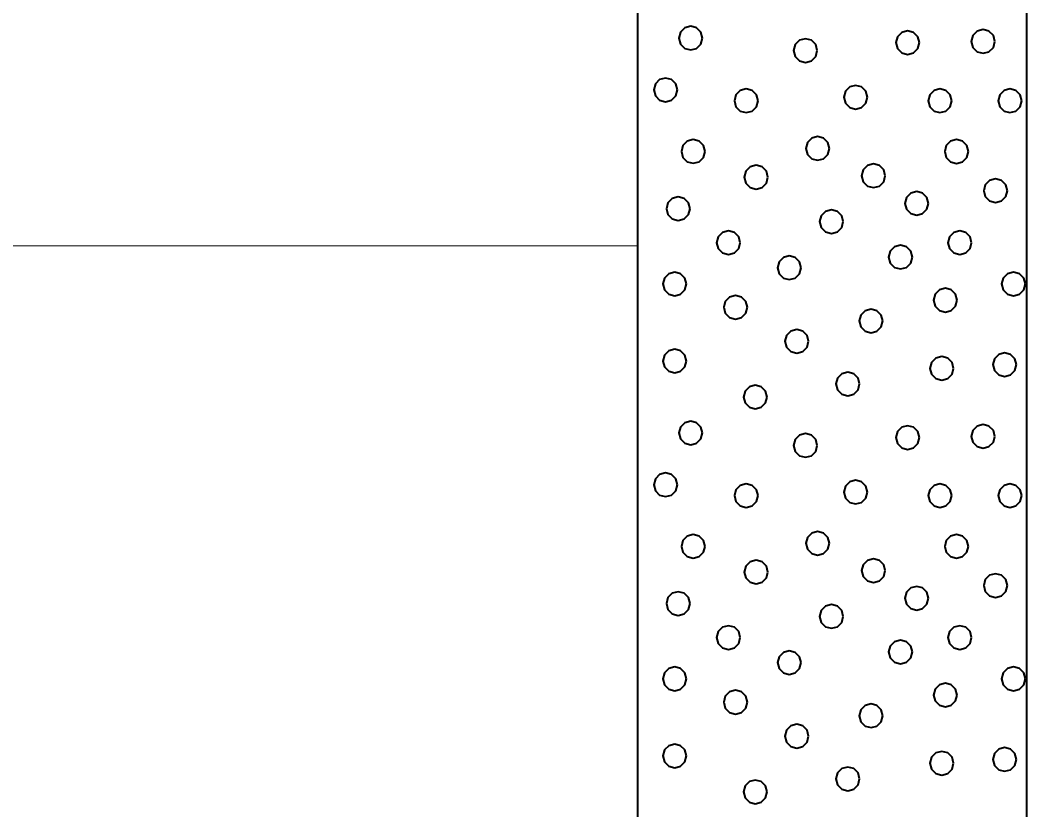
# Model space of a CAD drawing. Extents: x -582 to 653, y -817 to -3.
# Drawn here: x 580.7 to 587.17, y -199.1 to -194.02 of the extents above; entities that cross this region are included whole.
import ezdxf

# ---------------------------------------------------------------- set-up
doc = ezdxf.new("R2010")
doc.units = 0
doc.header["$LTSCALE"] = 0.4
doc.layers.add('27', color=7, linetype='Continuous', lineweight=40)
doc.layers.add('7', color=7, linetype='Continuous', lineweight=13)

msp = doc.modelspace()

# ---------------------------------------------------------------- linework, layer by layer
at = {"layer": '27'}
for points in [[(584.6737, -189.5729), (587.1737, -189.5729), (587.1737, -216.0729), (584.6737, -216.0729)], [(585.0895, -194.1363), (585.0793, -194.0982), (585.0514, -194.0703), (585.0133, -194.0601), (584.9752, -194.0703), (584.9473, -194.0982), (584.9371, -194.1363), (584.9473, -194.1744), (584.9752, -194.2023), (585.0133, -194.2125), (585.0514, -194.2023), (585.0793, -194.1744)], [(586.4854, -194.1655), (586.4751, -194.1274), (586.4473, -194.0995), (586.4092, -194.0893), (586.3711, -194.0995), (586.3432, -194.1274), (586.333, -194.1655), (586.3432, -194.2036), (586.3711, -194.2315), (586.4092, -194.2417), (586.4473, -194.2315), (586.4751, -194.2036)], [(586.971, -194.1579), (586.9608, -194.1198), (586.9329, -194.0919), (586.8948, -194.0817), (586.8567, -194.0919), (586.8288, -194.1198), (586.8186, -194.1579), (586.8288, -194.196), (586.8567, -194.2239), (586.8948, -194.2341), (586.9329, -194.2239), (586.9608, -194.196)], [(585.8281, -194.2164), (585.8179, -194.1783), (585.79, -194.1504), (585.7519, -194.1402), (585.7138, -194.1504), (585.6859, -194.1783), (585.6757, -194.2164), (585.6859, -194.2545), (585.7138, -194.2824), (585.7519, -194.2926), (585.79, -194.2824), (585.8179, -194.2545)], [(584.928, -194.4694), (584.9178, -194.4313), (584.8899, -194.4034), (584.8518, -194.3932), (584.8137, -194.4034), (584.7859, -194.4313), (584.7756, -194.4694), (584.7859, -194.5075), (584.8137, -194.5354), (584.8518, -194.5456), (584.8899, -194.5354), (584.9178, -194.5075)], [(585.4467, -194.5393), (585.4365, -194.5012), (585.4086, -194.4733), (585.3705, -194.4631), (585.3324, -194.4733), (585.3045, -194.5012), (585.2943, -194.5393), (585.3045, -194.5774), (585.3324, -194.6053), (585.3705, -194.6155), (585.4086, -194.6053), (585.4365, -194.5774)], [(586.151, -194.5164), (586.1408, -194.4783), (586.1129, -194.4504), (586.0748, -194.4402), (586.0367, -194.4504), (586.0088, -194.4783), (585.9986, -194.5164), (586.0088, -194.5545), (586.0367, -194.5824), (586.0748, -194.5926), (586.1129, -194.5824), (586.1408, -194.5545)], [(586.6938, -194.5393), (586.6836, -194.5012), (586.6557, -194.4733), (586.6176, -194.4631), (586.5795, -194.4733), (586.5517, -194.5012), (586.5414, -194.5393), (586.5517, -194.5774), (586.5795, -194.6053), (586.6176, -194.6155), (586.6557, -194.6053), (586.6836, -194.5774)], [(587.1439, -194.5393), (587.1337, -194.5012), (587.1058, -194.4733), (587.0677, -194.4631), (587.0296, -194.4733), (587.0017, -194.5012), (586.9915, -194.5393), (587.0017, -194.5774), (587.0296, -194.6053), (587.0677, -194.6155), (587.1058, -194.6053), (587.1337, -194.5774)], [(585.1056, -194.8655), (585.0954, -194.8274), (585.0675, -194.7996), (585.0294, -194.7893), (584.9913, -194.7996), (584.9634, -194.8274), (584.9532, -194.8655), (584.9634, -194.9036), (584.9913, -194.9315), (585.0294, -194.9417), (585.0675, -194.9315), (585.0954, -194.9036)], [(585.9066, -194.846), (585.8964, -194.8079), (585.8685, -194.78), (585.8304, -194.7698), (585.7923, -194.78), (585.7644, -194.8079), (585.7542, -194.846), (585.7644, -194.8841), (585.7923, -194.9119), (585.8304, -194.9222), (585.8685, -194.9119), (585.8964, -194.8841)], [(586.8002, -194.8656), (586.79, -194.8275), (586.7621, -194.7996), (586.724, -194.7894), (586.6859, -194.7996), (586.658, -194.8275), (586.6478, -194.8656), (586.658, -194.9037), (586.6859, -194.9316), (586.724, -194.9418), (586.7621, -194.9316), (586.79, -194.9037)], [(585.5105, -195.0308), (585.5003, -194.9927), (585.4724, -194.9648), (585.4343, -194.9546), (585.3962, -194.9648), (585.3683, -194.9927), (585.3581, -195.0308), (585.3683, -195.0689), (585.3962, -195.0968), (585.4343, -195.107), (585.4724, -195.0968), (585.5003, -195.0689)], [(586.2656, -195.0218), (586.2554, -194.9837), (586.2275, -194.9558), (586.1894, -194.9456), (586.1513, -194.9558), (586.1234, -194.9837), (586.1132, -195.0218), (586.1234, -195.0599), (586.1513, -195.0878), (586.1894, -195.098), (586.2275, -195.0878), (586.2554, -195.0599)], [(587.0511, -195.1177), (587.0409, -195.0796), (587.013, -195.0517), (586.9749, -195.0415), (586.9368, -195.0517), (586.9089, -195.0796), (586.8987, -195.1177), (586.9089, -195.1558), (586.9368, -195.1837), (586.9749, -195.1939), (587.013, -195.1837), (587.0409, -195.1558)], [(586.5438, -195.1991), (586.5336, -195.161), (586.5057, -195.1331), (586.4676, -195.1229), (586.4295, -195.1331), (586.4016, -195.161), (586.3914, -195.1991), (586.4016, -195.2372), (586.4295, -195.2651), (586.4676, -195.2753), (586.5057, -195.2651), (586.5336, -195.2372)], [(585.0094, -195.2334), (584.9992, -195.1953), (584.9713, -195.1674), (584.9332, -195.1572), (584.8951, -195.1674), (584.8672, -195.1953), (584.857, -195.2334), (584.8672, -195.2715), (584.8951, -195.2994), (584.9332, -195.3096), (584.9713, -195.2994), (584.9992, -195.2715)], [(585.9955, -195.3166), (585.9853, -195.2785), (585.9574, -195.2506), (585.9193, -195.2404), (585.8812, -195.2506), (585.8533, -195.2785), (585.8431, -195.3166), (585.8533, -195.3547), (585.8812, -195.3826), (585.9193, -195.3928), (585.9574, -195.3826), (585.9853, -195.3547)], [(585.3323, -195.4521), (585.3221, -195.414), (585.2942, -195.3861), (585.2561, -195.3759), (585.218, -195.3861), (585.1901, -195.414), (585.1799, -195.4521), (585.1901, -195.4902), (585.218, -195.518), (585.2561, -195.5283), (585.2942, -195.518), (585.3221, -195.4902)], [(586.821, -195.4521), (586.8108, -195.414), (586.7829, -195.3861), (586.7448, -195.3759), (586.7067, -195.3861), (586.6788, -195.414), (586.6686, -195.4521), (586.6788, -195.4902), (586.7067, -195.518), (586.7448, -195.5283), (586.7829, -195.518), (586.8108, -195.4902)], [(586.4396, -195.5449), (586.4294, -195.5068), (586.4015, -195.4789), (586.3634, -195.4687), (586.3253, -195.4789), (586.2974, -195.5068), (586.2872, -195.5449), (586.2974, -195.583), (586.3253, -195.6108), (586.3634, -195.6211), (586.4015, -195.6108), (586.4294, -195.583)], [(585.7239, -195.6135), (585.7137, -195.5754), (585.6858, -195.5475), (585.6477, -195.5373), (585.6096, -195.5475), (585.5817, -195.5754), (585.5715, -195.6135), (585.5817, -195.6516), (585.6096, -195.6795), (585.6477, -195.6897), (585.6858, -195.6795), (585.7137, -195.6516)], [(584.9865, -195.7177), (584.9763, -195.6796), (584.9484, -195.6518), (584.9103, -195.6415), (584.8722, -195.6518), (584.8443, -195.6796), (584.8341, -195.7177), (584.8443, -195.7558), (584.8722, -195.7837), (584.9103, -195.7939), (584.9484, -195.7837), (584.9763, -195.7558)], [(587.1668, -195.7177), (587.1565, -195.6796), (587.1287, -195.6518), (587.0906, -195.6415), (587.0525, -195.6518), (587.0246, -195.6796), (587.0144, -195.7177), (587.0246, -195.7558), (587.0525, -195.7837), (587.0906, -195.7939), (587.1287, -195.7837), (587.1565, -195.7558)], [(586.7282, -195.822), (586.718, -195.7839), (586.6901, -195.756), (586.652, -195.7458), (586.6139, -195.756), (586.586, -195.7839), (586.5758, -195.822), (586.586, -195.8601), (586.6139, -195.888), (586.652, -195.8982), (586.6901, -195.888), (586.718, -195.8601)], [(585.3781, -195.8678), (585.3679, -195.8297), (585.34, -195.8018), (585.3019, -195.7916), (585.2638, -195.8018), (585.2359, -195.8297), (585.2257, -195.8678), (585.2359, -195.9059), (585.2638, -195.9337), (585.3019, -195.944), (585.34, -195.9337), (585.3679, -195.9059)], [(586.2502, -195.9555), (586.24, -195.9174), (586.2121, -195.8895), (586.174, -195.8793), (586.1359, -195.8895), (586.108, -195.9174), (586.0978, -195.9555), (586.108, -195.9936), (586.1359, -196.0215), (586.174, -196.0317), (586.2121, -196.0215), (586.24, -195.9936)], [(585.7722, -196.0864), (585.762, -196.0483), (585.7341, -196.0204), (585.696, -196.0102), (585.6579, -196.0204), (585.63, -196.0483), (585.6198, -196.0864), (585.63, -196.1245), (585.6579, -196.1524), (585.696, -196.1626), (585.7341, -196.1524), (585.762, -196.1245)], [(584.9865, -196.2135), (584.9763, -196.1754), (584.9484, -196.1476), (584.9103, -196.1373), (584.8722, -196.1476), (584.8443, -196.1754), (584.8341, -196.2135), (584.8443, -196.2516), (584.8722, -196.2795), (584.9103, -196.2897), (584.9484, -196.2795), (584.9763, -196.2516)], [(587.1095, -196.2364), (587.0993, -196.1983), (587.0714, -196.1704), (587.0333, -196.1602), (586.9952, -196.1704), (586.9674, -196.1983), (586.9571, -196.2364), (586.9674, -196.2745), (586.9952, -196.3024), (587.0333, -196.3126), (587.0714, -196.3024), (587.0993, -196.2745)], [(586.7053, -196.2606), (586.6951, -196.2225), (586.6672, -196.1946), (586.6291, -196.1844), (586.591, -196.1946), (586.5631, -196.2225), (586.5529, -196.2606), (586.5631, -196.2987), (586.591, -196.3266), (586.6291, -196.3368), (586.6672, -196.3266), (586.6951, -196.2987)], [(586.1002, -196.361), (586.09, -196.3229), (586.0621, -196.295), (586.024, -196.2848), (585.9859, -196.295), (585.958, -196.3229), (585.9478, -196.361), (585.958, -196.3991), (585.9859, -196.427), (586.024, -196.4372), (586.0621, -196.427), (586.09, -196.3991)], [(585.5052, -196.4449), (585.495, -196.4068), (585.4671, -196.3789), (585.429, -196.3687), (585.3909, -196.3789), (585.363, -196.4068), (585.3528, -196.4449), (585.363, -196.483), (585.3909, -196.5109), (585.429, -196.5211), (585.4671, -196.5109), (585.495, -196.483)], [(585.0895, -196.6763), (585.0793, -196.6382), (585.0514, -196.6103), (585.0133, -196.6001), (584.9752, -196.6103), (584.9473, -196.6382), (584.9371, -196.6763), (584.9473, -196.7144), (584.9752, -196.7423), (585.0133, -196.7525), (585.0514, -196.7423), (585.0793, -196.7144)], [(586.4854, -196.7055), (586.4751, -196.6674), (586.4473, -196.6395), (586.4092, -196.6293), (586.3711, -196.6395), (586.3432, -196.6674), (586.333, -196.7055), (586.3432, -196.7436), (586.3711, -196.7715), (586.4092, -196.7817), (586.4473, -196.7715), (586.4751, -196.7436)], [(586.971, -196.6979), (586.9608, -196.6598), (586.9329, -196.6319), (586.8948, -196.6217), (586.8567, -196.6319), (586.8288, -196.6598), (586.8186, -196.6979), (586.8288, -196.736), (586.8567, -196.7639), (586.8948, -196.7741), (586.9329, -196.7639), (586.9608, -196.736)], [(585.8281, -196.7564), (585.8179, -196.7183), (585.79, -196.6904), (585.7519, -196.6802), (585.7138, -196.6904), (585.6859, -196.7183), (585.6757, -196.7564), (585.6859, -196.7945), (585.7138, -196.8224), (585.7519, -196.8326), (585.79, -196.8224), (585.8179, -196.7945)], [(584.928, -197.0094), (584.9178, -196.9713), (584.8899, -196.9434), (584.8518, -196.9332), (584.8137, -196.9434), (584.7859, -196.9713), (584.7756, -197.0094), (584.7859, -197.0475), (584.8137, -197.0754), (584.8518, -197.0856), (584.8899, -197.0754), (584.9178, -197.0475)], [(585.4467, -197.0793), (585.4365, -197.0412), (585.4086, -197.0133), (585.3705, -197.0031), (585.3324, -197.0133), (585.3045, -197.0412), (585.2943, -197.0793), (585.3045, -197.1174), (585.3324, -197.1453), (585.3705, -197.1555), (585.4086, -197.1453), (585.4365, -197.1174)], [(586.151, -197.0564), (586.1408, -197.0183), (586.1129, -196.9904), (586.0748, -196.9802), (586.0367, -196.9904), (586.0088, -197.0183), (585.9986, -197.0564), (586.0088, -197.0945), (586.0367, -197.1224), (586.0748, -197.1326), (586.1129, -197.1224), (586.1408, -197.0945)], [(586.6938, -197.0793), (586.6836, -197.0412), (586.6557, -197.0133), (586.6176, -197.0031), (586.5795, -197.0133), (586.5517, -197.0412), (586.5414, -197.0793), (586.5517, -197.1174), (586.5795, -197.1453), (586.6176, -197.1555), (586.6557, -197.1453), (586.6836, -197.1174)], [(587.1439, -197.0793), (587.1337, -197.0412), (587.1058, -197.0133), (587.0677, -197.0031), (587.0296, -197.0133), (587.0017, -197.0412), (586.9915, -197.0793), (587.0017, -197.1174), (587.0296, -197.1453), (587.0677, -197.1555), (587.1058, -197.1453), (587.1337, -197.1174)], [(585.9066, -197.386), (585.8964, -197.3479), (585.8685, -197.32), (585.8304, -197.3098), (585.7923, -197.32), (585.7644, -197.3479), (585.7542, -197.386), (585.7644, -197.4241), (585.7923, -197.4519), (585.8304, -197.4622), (585.8685, -197.4519), (585.8964, -197.4241)], [(585.1056, -197.4055), (585.0954, -197.3674), (585.0675, -197.3396), (585.0294, -197.3293), (584.9913, -197.3396), (584.9634, -197.3674), (584.9532, -197.4055), (584.9634, -197.4436), (584.9913, -197.4715), (585.0294, -197.4817), (585.0675, -197.4715), (585.0954, -197.4436)], [(586.8002, -197.4056), (586.79, -197.3675), (586.7621, -197.3396), (586.724, -197.3294), (586.6859, -197.3396), (586.658, -197.3675), (586.6478, -197.4056), (586.658, -197.4437), (586.6859, -197.4716), (586.724, -197.4818), (586.7621, -197.4716), (586.79, -197.4437)], [(585.5105, -197.5708), (585.5003, -197.5327), (585.4724, -197.5048), (585.4343, -197.4946), (585.3962, -197.5048), (585.3683, -197.5327), (585.3581, -197.5708), (585.3683, -197.6089), (585.3962, -197.6368), (585.4343, -197.647), (585.4724, -197.6368), (585.5003, -197.6089)], [(586.2656, -197.5618), (586.2554, -197.5237), (586.2275, -197.4958), (586.1894, -197.4856), (586.1513, -197.4958), (586.1234, -197.5237), (586.1132, -197.5618), (586.1234, -197.5999), (586.1513, -197.6278), (586.1894, -197.638), (586.2275, -197.6278), (586.2554, -197.5999)], [(587.0511, -197.6577), (587.0409, -197.6196), (587.013, -197.5917), (586.9749, -197.5815), (586.9368, -197.5917), (586.9089, -197.6196), (586.8987, -197.6577), (586.9089, -197.6958), (586.9368, -197.7237), (586.9749, -197.7339), (587.013, -197.7237), (587.0409, -197.6958)], [(585.0094, -197.7734), (584.9992, -197.7353), (584.9713, -197.7074), (584.9332, -197.6972), (584.8951, -197.7074), (584.8672, -197.7353), (584.857, -197.7734), (584.8672, -197.8115), (584.8951, -197.8394), (584.9332, -197.8496), (584.9713, -197.8394), (584.9992, -197.8115)], [(586.5438, -197.7391), (586.5336, -197.701), (586.5057, -197.6731), (586.4676, -197.6629), (586.4295, -197.6731), (586.4016, -197.701), (586.3914, -197.7391), (586.4016, -197.7772), (586.4295, -197.8051), (586.4676, -197.8153), (586.5057, -197.8051), (586.5336, -197.7772)], [(585.9955, -197.8566), (585.9853, -197.8185), (585.9574, -197.7906), (585.9193, -197.7804), (585.8812, -197.7906), (585.8533, -197.8185), (585.8431, -197.8566), (585.8533, -197.8947), (585.8812, -197.9226), (585.9193, -197.9328), (585.9574, -197.9226), (585.9853, -197.8947)], [(585.3323, -197.9921), (585.3221, -197.954), (585.2942, -197.9261), (585.2561, -197.9159), (585.218, -197.9261), (585.1901, -197.954), (585.1799, -197.9921), (585.1901, -198.0302), (585.218, -198.058), (585.2561, -198.0683), (585.2942, -198.058), (585.3221, -198.0302)], [(586.821, -197.9921), (586.8108, -197.954), (586.7829, -197.9261), (586.7448, -197.9159), (586.7067, -197.9261), (586.6788, -197.954), (586.6686, -197.9921), (586.6788, -198.0302), (586.7067, -198.058), (586.7448, -198.0683), (586.7829, -198.058), (586.8108, -198.0302)], [(586.4396, -198.0849), (586.4294, -198.0468), (586.4015, -198.0189), (586.3634, -198.0087), (586.3253, -198.0189), (586.2974, -198.0468), (586.2872, -198.0849), (586.2974, -198.123), (586.3253, -198.1508), (586.3634, -198.1611), (586.4015, -198.1508), (586.4294, -198.123)], [(585.7239, -198.1535), (585.7137, -198.1154), (585.6858, -198.0875), (585.6477, -198.0773), (585.6096, -198.0875), (585.5817, -198.1154), (585.5715, -198.1535), (585.5817, -198.1916), (585.6096, -198.2195), (585.6477, -198.2297), (585.6858, -198.2195), (585.7137, -198.1916)], [(584.9865, -198.2577), (584.9763, -198.2196), (584.9484, -198.1918), (584.9103, -198.1815), (584.8722, -198.1918), (584.8443, -198.2196), (584.8341, -198.2577), (584.8443, -198.2958), (584.8722, -198.3237), (584.9103, -198.3339), (584.9484, -198.3237), (584.9763, -198.2958)], [(587.1668, -198.2577), (587.1565, -198.2196), (587.1287, -198.1918), (587.0906, -198.1815), (587.0525, -198.1918), (587.0246, -198.2196), (587.0144, -198.2577), (587.0246, -198.2958), (587.0525, -198.3237), (587.0906, -198.3339), (587.1287, -198.3237), (587.1565, -198.2958)], [(586.7282, -198.362), (586.718, -198.3239), (586.6901, -198.296), (586.652, -198.2858), (586.6139, -198.296), (586.586, -198.3239), (586.5758, -198.362), (586.586, -198.4001), (586.6139, -198.428), (586.652, -198.4382), (586.6901, -198.428), (586.718, -198.4001)], [(585.3781, -198.4078), (585.3679, -198.3697), (585.34, -198.3418), (585.3019, -198.3316), (585.2638, -198.3418), (585.2359, -198.3697), (585.2257, -198.4078), (585.2359, -198.4459), (585.2638, -198.4737), (585.3019, -198.484), (585.34, -198.4737), (585.3679, -198.4459)], [(586.2502, -198.4955), (586.24, -198.4574), (586.2121, -198.4295), (586.174, -198.4193), (586.1359, -198.4295), (586.108, -198.4574), (586.0978, -198.4955), (586.108, -198.5336), (586.1359, -198.5615), (586.174, -198.5717), (586.2121, -198.5615), (586.24, -198.5336)], [(585.7722, -198.6264), (585.762, -198.5883), (585.7341, -198.5604), (585.696, -198.5502), (585.6579, -198.5604), (585.63, -198.5883), (585.6198, -198.6264), (585.63, -198.6645), (585.6579, -198.6924), (585.696, -198.7026), (585.7341, -198.6924), (585.762, -198.6645)], [(584.9865, -198.7535), (584.9763, -198.7154), (584.9484, -198.6876), (584.9103, -198.6773), (584.8722, -198.6876), (584.8443, -198.7154), (584.8341, -198.7535), (584.8443, -198.7916), (584.8722, -198.8195), (584.9103, -198.8297), (584.9484, -198.8195), (584.9763, -198.7916)], [(586.7053, -198.8006), (586.6951, -198.7625), (586.6672, -198.7346), (586.6291, -198.7244), (586.591, -198.7346), (586.5631, -198.7625), (586.5529, -198.8006), (586.5631, -198.8387), (586.591, -198.8666), (586.6291, -198.8768), (586.6672, -198.8666), (586.6951, -198.8387)], [(587.1095, -198.7764), (587.0993, -198.7383), (587.0714, -198.7104), (587.0333, -198.7002), (586.9952, -198.7104), (586.9674, -198.7383), (586.9571, -198.7764), (586.9674, -198.8145), (586.9952, -198.8424), (587.0333, -198.8526), (587.0714, -198.8424), (587.0993, -198.8145)], [(586.1002, -198.901), (586.09, -198.8629), (586.0621, -198.835), (586.024, -198.8248), (585.9859, -198.835), (585.958, -198.8629), (585.9478, -198.901), (585.958, -198.9391), (585.9859, -198.967), (586.024, -198.9772), (586.0621, -198.967), (586.09, -198.9391)], [(585.5052, -198.9849), (585.495, -198.9468), (585.4671, -198.9189), (585.429, -198.9087), (585.3909, -198.9189), (585.363, -198.9468), (585.3528, -198.9849), (585.363, -199.023), (585.3909, -199.0509), (585.429, -199.0611), (585.4671, -199.0509), (585.495, -199.023)]]:
    msp.add_lwpolyline(points, close=True, dxfattribs=at)
at = {"layer": '7'}
msp.add_line((544.6593, -195.4729), (584.6737, -195.4729), dxfattribs=at)

doc.saveas('drawing.dxf')
